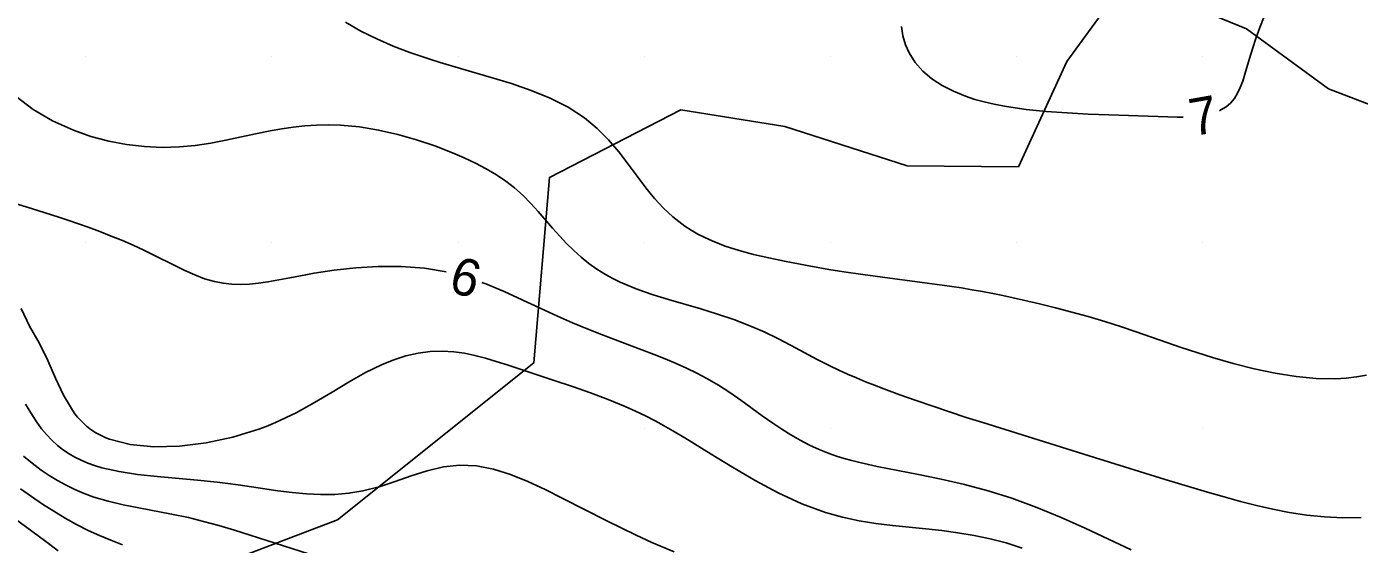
# Model space of a CAD drawing. Extents: x 2602990 to 2605851, y 618069 to 619180.
# Drawn here: x 2603836.8 to 2603908.4, y 618533.8 to 618561.6 of the extents above; entities that cross this region are included whole.
import ezdxf

# ---------------------------------------------------------------- set-up
doc = ezdxf.new("R2010")
doc.units = 0
for name, color, linetype in [('DTM Contours Major', 7, 'Continuous'), ('DTM Contours Minor', 7, 'Continuous'), ('DTM Contours Minor Text', 7, 'Continuous'), ('Exist DTM Breakline', 7, 'Continuous'), ('Exist DTM Crownline', 7, 'Continuous'), ('Exist DTM QL2 LIDAR Elevation Point', 7, 'Continuous'), ('Exist Roads EOP', 7, 'Continuous'), ('PH Exist DTM Obscure Area', 7, 'Continuous')]:
    doc.layers.add(name, color=color, linetype=linetype)

msp = doc.modelspace()

# ---------------------------------------------------------------- linework, layer by layer
at = {"layer": 'DTM Contours Major'}
msp.add_lwpolyline([(2603871.614, 618533.39), (2603870.414, 618533.902), (2603869.577, 618534.286), (2603868.76, 618534.68), (2603867.96, 618535.078), (2603865.63, 618536.269), (2603864.686, 618536.739), (2603863.749, 618537.171), (2603862.822, 618537.542), (2603861.904, 618537.828), (2603860.996, 618538.007), (2603860.098, 618538.054), (2603859.218, 618537.96), (2603858.346, 618537.755), (2603857.48, 618537.481), (2603856.616, 618537.181), (2603855.753, 618536.895), (2603854.886, 618536.666), (2603854.134, 618536.539), (2603853.377, 618536.477), (2603852.616, 618536.468), (2603851.852, 618536.505), (2603851.084, 618536.577), (2603850.312, 618536.675), (2603849.258, 618536.833), (2603848.181, 618536.998), (2603847.628, 618537.075), (2603847.063, 618537.146), (2603846, 618537.254), (2603843.833, 618537.441), (2603842.781, 618537.554), (2603841.783, 618537.705), (2603840.865, 618537.909), (2603840.471, 618538.027), (2603840.099, 618538.161), (2603839.748, 618538.312), (2603839.416, 618538.478), (2603839.104, 618538.66), (2603838.809, 618538.859), (2603838.484, 618539.114), (2603838.179, 618539.391), (2603837.893, 618539.691), (2603837.624, 618540.012), (2603837.369, 618540.354), (2603837.126, 618540.718), (2603836.76, 618541.331)], dxfattribs=at)
at = {"layer": 'DTM Contours Minor'}
for points in [[(2603903.303, 618562.159), (2603903.071, 618561.559), (2603902.863, 618560.981), (2603902.679, 618560.428), (2603902.516, 618559.903), (2603902.276, 618559.069), (2603902.158, 618558.692), (2603902.03, 618558.346), (2603901.885, 618558.031), (2603901.712, 618557.752), (2603901.506, 618557.511), (2603901.266, 618557.306), (2603900.99, 618557.136), (2603900.907, 618557.099)], [(2603853.959, 618561.849), (2603854.776, 618561.377), (2603855.629, 618560.952), (2603856.507, 618560.57), (2603857.401, 618560.227), (2603857.941, 618560.038), (2603858.484, 618559.858), (2603859.03, 618559.687), (2603860.139, 618559.358), (2603861.782, 618558.883), (2603862.864, 618558.551), (2603863.929, 618558.182), (2603864.953, 618557.764), (2603865.913, 618557.28), (2603866.786, 618556.716), (2603867.466, 618556.149), (2603868.077, 618555.53), (2603868.63, 618554.88), (2603869.141, 618554.22), (2603869.623, 618553.572), (2603870.09, 618552.957), (2603870.325, 618552.664), (2603870.561, 618552.384), (2603870.8, 618552.118), (2603871.043, 618551.864), (2603871.291, 618551.623), (2603871.546, 618551.394), (2603871.859, 618551.139), (2603872.184, 618550.901), (2603872.525, 618550.678), (2603872.881, 618550.47), (2603873.255, 618550.276), (2603873.648, 618550.097), (2603874.348, 618549.826), (2603875.096, 618549.588), (2603875.882, 618549.376), (2603876.697, 618549.185), (2603877.532, 618549.01), (2603878.762, 618548.774), (2603879.93, 618548.566), (2603880.729, 618548.437), (2603881.753, 618548.288), (2603882.806, 618548.148), (2603884.945, 618547.874), (2603886.006, 618547.73), (2603887.044, 618547.573), (2603887.613, 618547.478), (2603888.173, 618547.378), (2603888.727, 618547.272), (2603889.277, 618547.16), (2603890.375, 618546.922), (2603891.236, 618546.722), (2603892.105, 618546.508), (2603892.981, 618546.278), (2603893.863, 618546.033), (2603894.75, 618545.77), (2603895.642, 618545.487), (2603896.435, 618545.222), (2603898.857, 618544.382), (2603899.688, 618544.105), (2603900.535, 618543.836), (2603901.65, 618543.514), (2603902.779, 618543.228), (2603903.909, 618542.99), (2603905.024, 618542.814), (2603906.108, 618542.71), (2603907.147, 618542.692), (2603907.721, 618542.726), (2603908.275, 618542.792), (2603908.808, 618542.894)], [(2603898.953, 618556.755), (2603898.642, 618556.753), (2603898.14, 618556.764), (2603894.962, 618556.874), (2603893.851, 618556.918), (2603892.725, 618556.977), (2603891.606, 618557.059), (2603890.518, 618557.169), (2603889.93, 618557.246), (2603889.36, 618557.337), (2603888.809, 618557.443), (2603888.275, 618557.566), (2603887.762, 618557.708), (2603887.268, 618557.872), (2603886.613, 618558.139), (2603886.007, 618558.453), (2603885.457, 618558.815), (2603884.974, 618559.226), (2603884.564, 618559.687), (2603884.237, 618560.2), (2603884.043, 618560.64), (2603883.903, 618561.113), (2603883.818, 618561.616)], [(2603908.516, 618535.233), (2603907.532, 618535.224), (2603906.56, 618535.272), (2603905.599, 618535.37), (2603904.647, 618535.513), (2603903.776, 618535.681), (2603902.907, 618535.878), (2603902.035, 618536.101), (2603901.155, 618536.344), (2603900.264, 618536.604), (2603898.001, 618537.29), (2603893.911, 618538.553), (2603888.19, 618540.338), (2603887.303, 618540.621), (2603886.407, 618540.914), (2603885.51, 618541.215), (2603884.617, 618541.522), (2603883.737, 618541.836), (2603882.876, 618542.154), (2603882.38, 618542.344), (2603881.891, 618542.537), (2603881.408, 618542.735), (2603880.929, 618542.941), (2603880.454, 618543.156), (2603879.979, 618543.383), (2603879.289, 618543.734), (2603877.891, 618544.477), (2603877.174, 618544.849), (2603876.44, 618545.207), (2603875.684, 618545.541), (2603874.82, 618545.872), (2603873.937, 618546.17), (2603873.05, 618546.443), (2603871.313, 618546.952), (2603870.49, 618547.206), (2603870.02, 618547.363), (2603869.567, 618547.527), (2603869.131, 618547.7), (2603868.711, 618547.884), (2603868.308, 618548.082), (2603867.921, 618548.295), (2603867.464, 618548.582), (2603867.03, 618548.895), (2603866.615, 618549.231), (2603866.217, 618549.588), (2603865.833, 618549.964), (2603865.462, 618550.358), (2603865.078, 618550.792), (2603864.31, 618551.68), (2603863.911, 618552.119), (2603863.49, 618552.544), (2603863.04, 618552.948), (2603862.566, 618553.316), (2603862.058, 618553.659), (2603861.516, 618553.98), (2603860.942, 618554.281), (2603860.336, 618554.567), (2603859.7, 618554.839), (2603858.757, 618555.202), (2603857.771, 618555.533), (2603856.756, 618555.822), (2603855.726, 618556.057), (2603854.696, 618556.228), (2603853.679, 618556.324), (2603853.034, 618556.342), (2603852.398, 618556.328), (2603851.769, 618556.284), (2603851.145, 618556.214), (2603850.523, 618556.121), (2603849.901, 618556.01), (2603849.117, 618555.849), (2603847.525, 618555.507), (2603846.712, 618555.353), (2603845.883, 618555.229), (2603845.035, 618555.149), (2603844.102, 618555.124), (2603843.153, 618555.167), (2603842.194, 618555.279), (2603841.233, 618555.461), (2603840.277, 618555.716), (2603839.334, 618556.044), (2603838.217, 618556.546), (2603837.174, 618557.155), (2603836.249, 618557.869)], [(2603835.749, 618552.248), (2603837.423, 618551.737), (2603838.546, 618551.38), (2603839.085, 618551.201), (2603839.61, 618551.021), (2603840.124, 618550.838), (2603840.754, 618550.603), (2603841.368, 618550.362), (2603841.965, 618550.116), (2603842.546, 618549.864), (2603843.111, 618549.605), (2603843.661, 618549.34), (2603844.775, 618548.777), (2603845.316, 618548.512), (2603845.852, 618548.273), (2603846.385, 618548.07), (2603846.919, 618547.916), (2603847.376, 618547.828), (2603847.838, 618547.779), (2603848.308, 618547.765), (2603848.788, 618547.783), (2603849.279, 618547.829), (2603849.784, 618547.899), (2603850.166, 618547.965), (2603850.962, 618548.118), (2603851.814, 618548.286), (2603852.265, 618548.368), (2603853.348, 618548.535), (2603854.505, 618548.662), (2603855.713, 618548.732), (2603856.95, 618548.727), (2603858.192, 618548.63), (2603859.361, 618548.433)], [(2603861.276, 618547.861), (2603861.484, 618547.788), (2603862.479, 618547.379), (2603863.452, 618546.939), (2603864.407, 618546.491), (2603865.347, 618546.056), (2603866.143, 618545.707), (2603866.928, 618545.381), (2603867.702, 618545.074), (2603869.208, 618544.5), (2603870.543, 618543.994), (2603871.135, 618543.761), (2603871.715, 618543.521), (2603872.281, 618543.269), (2603872.834, 618543.001), (2603873.373, 618542.713), (2603873.992, 618542.343), (2603874.596, 618541.948), (2603875.187, 618541.536), (2603876.343, 618540.705), (2603876.914, 618540.303), (2603877.398, 618539.98), (2603877.885, 618539.674), (2603878.379, 618539.388), (2603878.884, 618539.125), (2603879.403, 618538.885), (2603879.94, 618538.671), (2603880.333, 618538.535), (2603880.739, 618538.411), (2603881.158, 618538.297), (2603881.593, 618538.19), (2603882.044, 618538.087), (2603882.514, 618537.987), (2603884.744, 618537.544), (2603885.955, 618537.293), (2603887.206, 618537.006), (2603888.481, 618536.671), (2603889.762, 618536.274), (2603891.097, 618535.785), (2603892.412, 618535.239), (2603893.699, 618534.659), (2603894.95, 618534.07), (2603896.157, 618533.495)], [(2603890.31, 618533.593), (2603889.449, 618533.873), (2603888.587, 618534.099), (2603887.724, 618534.279), (2603886.86, 618534.423), (2603885.993, 618534.538), (2603885.125, 618534.634), (2603883.342, 618534.813), (2603882.447, 618534.922), (2603881.55, 618535.064), (2603880.65, 618535.252), (2603879.746, 618535.503), (2603878.469, 618535.976), (2603877.2, 618536.564), (2603875.955, 618537.23), (2603874.748, 618537.935), (2603873.594, 618538.644), (2603872.178, 618539.521), (2603871.536, 618539.905), (2603870.91, 618540.262), (2603870.599, 618540.43), (2603870.069, 618540.701), (2603869.531, 618540.957), (2603868.978, 618541.202), (2603868.063, 618541.577), (2603867.112, 618541.934), (2603866.14, 618542.277), (2603865.162, 618542.608), (2603862.646, 618543.437), (2603862.056, 618543.626), (2603861.477, 618543.798), (2603860.907, 618543.946), (2603860.342, 618544.062), (2603859.778, 618544.14), (2603859.138, 618544.175), (2603858.496, 618544.151), (2603857.85, 618544.067), (2603857.199, 618543.923), (2603856.544, 618543.718), (2603855.882, 618543.451), (2603855.022, 618543.024), (2603854.142, 618542.523), (2603853.232, 618541.978), (2603852.286, 618541.418), (2603851.293, 618540.87), (2603850.183, 618540.336), (2603849.692, 618540.132), (2603849.29, 618539.981), (2603847.901, 618539.553), (2603846.465, 618539.247), (2603845.032, 618539.073), (2603843.656, 618539.042), (2603842.387, 618539.164), (2603841.278, 618539.447), (2603841.08, 618539.524), (2603840.891, 618539.608), (2603840.71, 618539.698), (2603840.537, 618539.796), (2603840.371, 618539.901), (2603840.213, 618540.012), (2603840.036, 618540.153), (2603839.869, 618540.303), (2603839.711, 618540.464), (2603839.56, 618540.634), (2603839.417, 618540.813), (2603839.281, 618541.002), (2603838.8, 618541.82), (2603838.37, 618542.73), (2603837.95, 618543.682), (2603837.5, 618544.628), (2603836.977, 618545.516), (2603836.517, 618546.475)], [(2603856.303, 618531.743), (2603856.18, 618531.795), (2603854.778, 618532.325), (2603853.363, 618532.817), (2603851.96, 618533.279), (2603848.83, 618534.289), (2603847.98, 618534.555), (2603847.147, 618534.804), (2603846.326, 618535.031), (2603845.513, 618535.232), (2603844.612, 618535.424), (2603842.856, 618535.755), (2603842.015, 618535.923), (2603841.206, 618536.111), (2603840.439, 618536.334), (2603839.915, 618536.522), (2603839.415, 618536.735), (2603838.935, 618536.969), (2603838.475, 618537.224), (2603838.031, 618537.499), (2603837.603, 618537.79), (2603837.118, 618538.152), (2603836.653, 618538.534)], [(2603841.975, 618533.774), (2603841.347, 618534.015), (2603840.731, 618534.268), (2603840.126, 618534.541), (2603839.5, 618534.859), (2603838.884, 618535.205), (2603838.278, 618535.574), (2603837.68, 618535.963), (2603837.087, 618536.368), (2603836.497, 618536.784)], [(2603838.517, 618533.453), (2603837.843, 618533.941), (2603835.731, 618535.514)]]:
    msp.add_lwpolyline(points, dxfattribs=at)
at = {"layer": 'Exist DTM Breakline'}
msp.add_spline([(2603647.352, 618520.802), (2603704.337, 618541.966), (2603758.983, 618562.663), (2603811.118, 618582.434), (2603865.604, 618602.567), (2603913.966, 618621.231), (2603963.574, 618640.143), (2603974.725, 618636.355), (2603978.77, 618630.138), (2603971.844, 618627.992), (2603956.88, 618621.982), (2603923.969, 618609.772), (2603877.426, 618591.796), (2603827.273, 618571.857), (2603776.875, 618552.809), (2603720.479, 618530.104), (2603675.109, 618514.176), (2603657.355, 618505.354), (2603640.368, 618498.804), (2603619.191, 618491.366), (2603591.676, 618480.386)], degree=3, dxfattribs=at)
at = {"layer": 'Exist DTM Crownline'}
msp.add_spline([(2603233.488, 618380.754), (2603285.185, 618400.095), (2603335.457, 618418.629), (2603390.812, 618439.069), (2603440.087, 618457.325), (2603493.996, 618477.231), (2603542.655, 618495.301), (2603600.808, 618516.867), (2603653.659, 618536.362), (2603706.222, 618555.742), (2603764.811, 618577.593), (2603823.52, 618599.847), (2603878.564, 618620.56), (2603937.951, 618643.078), (2603997.369, 618665.789), (2604036.209, 618680.665), (2604055.311, 618688.017)], degree=3, dxfattribs=at)
at = {"layer": 'Exist DTM QL2 LIDAR Elevation Point'}
for p, q in [((2603840, 618560), (2603840, 618560)), ((2603850, 618560), (2603850, 618560)), ((2603860, 618560), (2603860, 618560)), ((2603870, 618560), (2603870, 618560)), ((2603880, 618560), (2603880, 618560)), ((2603890, 618560), (2603890, 618560)), ((2603900, 618560), (2603900, 618560)), ((2603840, 618550), (2603840, 618550)), ((2603850, 618550), (2603850, 618550)), ((2603860, 618550), (2603860, 618550)), ((2603870, 618550), (2603870, 618550)), ((2603880, 618550), (2603880, 618550)), ((2603890, 618550), (2603890, 618550)), ((2603900, 618550), (2603900, 618550)), ((2603840, 618540), (2603840, 618540)), ((2603850, 618540), (2603850, 618540)), ((2603860, 618540), (2603860, 618540)), ((2603870, 618540), (2603870, 618540)), ((2603880, 618540), (2603880, 618540)), ((2603890, 618540), (2603890, 618540)), ((2603900, 618540), (2603900, 618540))]:
    msp.add_line(p, q, dxfattribs=at)
at = {"layer": 'Exist Roads EOP'}
for points in [[(2603230.17, 618389.98), (2603282.929, 618409.597), (2603332.773, 618427.868), (2603388.167, 618448.413), (2603437.203, 618466.721), (2603490.778, 618486.527), (2603539.039, 618504.558), (2603597.451, 618526.156), (2603651.053, 618545.972), (2603705.208, 618566.084), (2603762.02, 618587.183), (2603820.334, 618609.162), (2603876.341, 618629.99), (2603934.909, 618652.28), (2603996.409, 618675.568), (2604033.216, 618689.957), (2604052.01, 618697.199)], [(2604034.633, 618668.486), (2603984.89, 618650.123), (2603936.767, 618631.654), (2603888.195, 618613.335), (2603837.766, 618594.258), (2603782.918, 618573.705), (2603731.939, 618554.39), (2603671.126, 618532.171), (2603621.822, 618514.106), (2603561.545, 618491.877), (2603506.421, 618471.293), (2603452.163, 618451.33), (2603398.364, 618431.316), (2603341.431, 618410.355), (2603281.65, 618388.199), (2603223.033, 618366.475), (2603185.717, 618352.612)]]:
    msp.add_spline(points, degree=3, dxfattribs=at)
at = {"layer": 'PH Exist DTM Obscure Area'}
for points in [[(2603926.766, 618562.176), (2603919.177, 618557.998), (2603911.969, 618556.28), (2603906.764, 618558.266), (2603902.363, 618561.489), (2603895.923, 618564.143), (2603892.701, 618559.742), (2603890.105, 618554.081)], [(2603890.105, 618554.081), (2603884.134, 618554.138), (2603877.564, 618556.245), (2603871.962, 618557.136), (2603864.912, 618553.51), (2603864.071, 618543.545), (2603853.53, 618535.106), (2603836.557, 618528.64), (2603798.765, 618518.118), (2603619.02, 618470.66), (2603609.341, 618470.414), (2603597.75, 618470.282), (2603595.263, 618473.117), (2603594.69, 618475.565), (2603599.712, 618477.668), (2603611.669, 618481.486)]]:
    msp.add_lwpolyline(points, dxfattribs=at)

# ---------------------------------------------------------------- texts
at = {"layer": 'DTM Contours Minor Text'}
for s, rotation, p in [('7', 9.99323, (2603899.48, 618555.722)), ('6', 343.36474, (2603859.416, 618547.409))]:
    msp.add_text(s, height=2, rotation=rotation, dxfattribs=at).set_placement(p)

doc.saveas('drawing.dxf')
